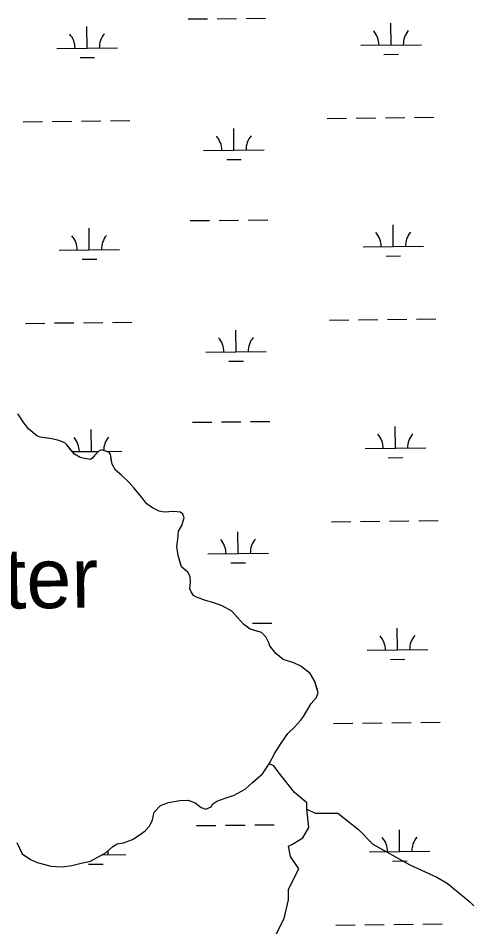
# Model space of a CAD drawing. Extents: x 3734862 to 3772949, y 391520 to 417239.
# Drawn here: x 3763973 to 3764725, y 407148 to 408647 of the extents above; entities that cross this region are included whole.
import ezdxf

# ---------------------------------------------------------------- set-up
doc = ezdxf.new("R2010")
doc.units = 0
for name, color, linetype in [('V-RIVR-IDEN', 7, 'Continuous'), ('V-TOPO-SHOR', 7, 'Continuous'), ('V-WETL-SWMP', 7, 'Continuous')]:
    doc.layers.add(name, color=color, linetype=linetype)

msp = doc.modelspace()

# ---------------------------------------------------------------- linework, layer by layer
at = {"layer": 'V-TOPO-SHOR'}
for points in [[(3764003.3, 407957.9), (3763990.4, 407969), (3763982.1, 407979.3), (3763975.1, 407990.7), (3763972, 407994.2)], [(3764444.1, 407494.9), (3764456.7, 407516.4), (3764464.6, 407525.8), (3764468.1, 407534), (3764465.8, 407542.2), (3764462.7, 407552.8), (3764454.6, 407566.1), (3764439.7, 407578.3), (3764428, 407583.5), (3764410.4, 407589.4), (3764398.3, 407598.9), (3764388.5, 407611.4), (3764386.6, 407616.5), (3764381.5, 407626.7), (3764374.5, 407633.4), (3764365.9, 407636.2), (3764355.7, 407639.4), (3764344.8, 407647.6), (3764335.1, 407658.6), (3764325.7, 407668.9), (3764309.7, 407677.9), (3764295.6, 407682.7), (3764281.9, 407686.6), (3764267, 407691.8), (3764262.3, 407694.9), (3764258.5, 407700.8), (3764256.1, 407705.9), (3764257.3, 407716.5), (3764256.6, 407726.3), (3764252.7, 407733.4), (3764246.8, 407738.1), (3764242.2, 407742), (3764240.6, 407747.1), (3764236.7, 407760.5), (3764234.8, 407775), (3764236.1, 407787.5), (3764237.7, 407800.8), (3764243.2, 407810.2), (3764246.8, 407823.1), (3764244.8, 407829), (3764240.5, 407832.1), (3764229.2, 407833.3), (3764213.9, 407832.2), (3764205.3, 407833.8), (3764194.4, 407839.3), (3764185, 407846), (3764174.5, 407859.4), (3764164.3, 407872), (3764156.1, 407881), (3764143.3, 407893.2), (3764133.5, 407901.4), (3764128, 407911.3), (3764126.5, 407919.5), (3764125, 407928.1), (3764122.6, 407931.3), (3764110.5, 407934.8), (3764106.2, 407933.3), (3764098.7, 407925.9), (3764096, 407921.6), (3764092.4, 407919.2), (3764085.4, 407920.4), (3764074.8, 407922.4), (3764065.8, 407927.6), (3764058.8, 407936.2), (3764053, 407943.3), (3764049.9, 407946.4), (3764040.1, 407950.4), (3764028.3, 407953.2), (3764017.4, 407954.8), (3764009.2, 407956), (3764003.3, 407957.9)], [(3763970.6, 407287.2), (3763979.5, 407268.3), (3763993.2, 407259.3), (3764003.8, 407254.5), (3764014.3, 407251.4), (3764026.8, 407248.2), (3764045.2, 407246.9), (3764061.3, 407249.2), (3764076.6, 407253.1), (3764092.3, 407256.6), (3764118.2, 407270.6), (3764128.8, 407280.7), (3764136.2, 407285), (3764146.8, 407286.9), (3764161.7, 407292.3), (3764172.7, 407299.3), (3764182.2, 407306.7), (3764189.6, 407314.1), (3764194.4, 407324.7), (3764197.5, 407337.2), (3764207.8, 407348.2), (3764220.7, 407353.2), (3764239.9, 407356.6), (3764253.6, 407357), (3764265, 407352.6), (3764274.7, 407344.8), (3764282.6, 407342.4), (3764291.2, 407345.9), (3764293.9, 407351), (3764301, 407355.2), (3764314.7, 407360.3), (3764329.2, 407365.3), (3764347.3, 407375), (3764359.5, 407386), (3764376, 407400.4), (3764387.4, 407416.8), (3764396.5, 407434.8), (3764406.7, 407451.2), (3764418.1, 407466.8), (3764428.8, 407477.3), (3764439, 407488.7), (3764444.1, 407494.9)], [(3764398.4, 407134.8), (3764412, 407162.1), (3764418.8, 407192.7), (3764418.8, 407209.7), (3764429.1, 407230.1), (3764435.9, 407243.7), (3764422.2, 407264.1), (3764418.8, 407281.2), (3764425.7, 407284.6), (3764442.7, 407294.8), (3764452.9, 407311.8), (3764449.5, 407342.4), (3764449.5, 407352.6), (3764429.1, 407369.6), (3764401.8, 407403.7), (3764395, 407413.9), (3764387.4, 407416.8)], [(3764449.5, 407342.4), (3764463.1, 407335.6), (3764500.5, 407335.6), (3764534.5, 407308.4), (3764558.4, 407284.6), (3764619.6, 407250.5), (3764663.8, 407230.1), (3764680.9, 407219.9), (3764718.3, 407189.3), (3764725.1, 407182.5)]]:
    msp.add_lwpolyline(points, dxfattribs=at)
at = {"layer": 'V-WETL-SWMP'}
for p, q in [((3764253.2, 408645.8), (3764285.2, 408646.1)), ((3764301.2, 408646.3), (3764333.2, 408646.6)), ((3764349.2, 408646.8), (3764381.2, 408647.1)), ((3764588.6, 408602.9), (3764588.2, 408638.9)), ((3764086.7, 408597.6), (3764086.3, 408633.6)), ((3764036.7, 408597.1), (3764136.7, 408598.1)), ((3764538.6, 408602.4), (3764638.6, 408603.4)), ((3764074.8, 408582), (3764098.8, 408582.3)), ((3764576.7, 408587.3), (3764600.7, 408587.6)), ((3763981.1, 408476.4), (3764013.1, 408476.7)), ((3764029.1, 408476.9), (3764061.1, 408477.2)), ((3764077.1, 408477.4), (3764109.1, 408477.8)), ((3764125.1, 408477.9), (3764157.1, 408478.3)), ((3764483, 408481.7), (3764515, 408482)), ((3764531, 408482.2), (3764563, 408482.6)), ((3764579, 408482.7), (3764611, 408483.1)), ((3764627, 408483.2), (3764659, 408483.6)), ((3764328.9, 408429.3), (3764328.6, 408465.3)), ((3764278.9, 408428.8), (3764378.9, 408429.9)), ((3764317.1, 408413.8), (3764341.1, 408414)), ((3764256.8, 408313.1), (3764288.8, 408313.5)), ((3764304.7, 408313.6), (3764336.7, 408314)), ((3764352.7, 408314.1), (3764384.7, 408314.5)), ((3764090.2, 408264.9), (3764089.8, 408300.9)), ((3764592.1, 408270.2), (3764591.7, 408306.2)), ((3764040.2, 408264.4), (3764140.2, 408265.5)), ((3764542.1, 408269.7), (3764642.1, 408270.8)), ((3764078.4, 408249.4), (3764102.4, 408249.6)), ((3764580.2, 408254.7), (3764604.2, 408254.9)), ((3763984.6, 408143.7), (3764016.6, 408144.1)), ((3764032.6, 408144.3), (3764064.6, 408144.6)), ((3764080.6, 408144.8), (3764112.6, 408145.1)), ((3764128.6, 408145.3), (3764160.6, 408145.6)), ((3764486.5, 408149), (3764518.5, 408149.4)), ((3764534.5, 408149.6), (3764566.5, 408149.9)), ((3764582.5, 408150.1), (3764614.5, 408150.4)), ((3764630.5, 408150.6), (3764662.5, 408150.9)), ((3764332.5, 408096.7), (3764332.1, 408132.7)), ((3764282.5, 408096.1), (3764382.4, 408097.2)), ((3764320.6, 408081.1), (3764344.6, 408081.4)), ((3764260.3, 407980.5), (3764292.3, 407980.8)), ((3764308.3, 407981), (3764340.3, 407981.3)), ((3764356.3, 407981.5), (3764388.3, 407981.8)), ((3764093.7, 407932.3), (3764093.3, 407968.3)), ((3764595.6, 407937.6), (3764595.2, 407973.6)), ((3764062.2, 407932), (3764105.3, 407932.4)), ((3764118.3, 407932.5), (3764143.7, 407932.8)), ((3764545.6, 407937.1), (3764645.6, 407938.1)), ((3764583.7, 407922), (3764607.7, 407922.3)), ((3764490, 407816.4), (3764522, 407816.7)), ((3764538, 407816.9), (3764570, 407817.2)), ((3764586, 407817.4), (3764618, 407817.7)), ((3764634, 407817.9), (3764666, 407818.3)), ((3764336, 407764), (3764335.6, 407800)), ((3764286, 407763.5), (3764386, 407764.5)), ((3764324.1, 407748.5), (3764348.1, 407748.7)), ((3764359.8, 407648.8), (3764391.8, 407649.2)), ((3764599.1, 407604.9), (3764598.7, 407640.9)), ((3764549.1, 407604.4), (3764649.1, 407605.5)), ((3764587.3, 407589.4), (3764611.3, 407589.6)), ((3764493.5, 407483.7), (3764525.5, 407484.1)), ((3764541.5, 407484.2), (3764573.5, 407484.6)), ((3764589.5, 407484.8), (3764621.5, 407485.1)), ((3764637.5, 407485.3), (3764669.5, 407485.6)), ((3764267.3, 407315.2), (3764299.3, 407315.5)), ((3764315.3, 407315.7), (3764347.3, 407316)), ((3764363.3, 407316.2), (3764395.3, 407316.5)), ((3764602.6, 407272.3), (3764602.2, 407308.3)), ((3764552.6, 407271.7), (3764652.6, 407272.8)), ((3764111.8, 407267.1), (3764150.7, 407267.5)), ((3764088.9, 407251.4), (3764112.9, 407251.7)), ((3764590.8, 407256.7), (3764614.8, 407257)), ((3764593, 407152.1), (3764625, 407152.4)), ((3764641, 407152.6), (3764673, 407152.9)), ((3764497, 407151.1), (3764529, 407151.4)), ((3764545, 407151.6), (3764577, 407151.9))]:
    msp.add_line(p, q, dxfattribs=at)
for points in [[(3764003.3, 407957.9), (3763990.4, 407969), (3763982.1, 407979.3), (3763975.1, 407990.7), (3763972, 407994.2)], [(3764156.1, 407881), (3764143.3, 407893.2), (3764133.5, 407901.4), (3764128, 407911.3), (3764125, 407928.1), (3764122.6, 407931.3), (3764110.5, 407934.8), (3764106.2, 407933.3), (3764098.7, 407925.9), (3764096, 407921.6), (3764092.4, 407919.2), (3764085.4, 407920.4), (3764074.8, 407922.4), (3764065.8, 407927.6), (3764053, 407943.3), (3764049.9, 407946.4), (3764040.1, 407950.4), (3764028.3, 407953.2), (3764009.2, 407956), (3764003.3, 407957.9)], [(3763970.6, 407287.2), (3763979.5, 407268.3), (3763993.2, 407259.3), (3764003.8, 407254.5), (3764014.3, 407251.4), (3764026.8, 407248.2), (3764045.2, 407246.9), (3764061.3, 407249.2), (3764076.6, 407253.1), (3764092.3, 407256.6), (3764118.2, 407270.6), (3764128.8, 407280.7), (3764136.2, 407285), (3764146.8, 407286.9), (3764161.7, 407292.3), (3764172.7, 407299.3), (3764182.2, 407306.7), (3764189.6, 407314.1), (3764194.4, 407324.7), (3764197.5, 407337.2), (3764207.8, 407348.2), (3764220.7, 407353.2), (3764239.9, 407356.6), (3764253.6, 407357), (3764265, 407352.6), (3764274.7, 407344.8), (3764282.6, 407342.4), (3764291.2, 407345.9), (3764293.9, 407351), (3764301, 407355.2), (3764314.7, 407360.3), (3764329.2, 407365.3), (3764347.3, 407375), (3764359.5, 407386), (3764376, 407400.4), (3764387.4, 407416.8), (3764396.5, 407434.8), (3764406.7, 407451.2), (3764418.1, 407466.8), (3764428.8, 407477.3), (3764439, 407488.7), (3764444.1, 407494.9), (3764456.7, 407516.4), (3764464.6, 407525.8), (3764468.1, 407534), (3764462.7, 407552.8), (3764454.6, 407566.1), (3764439.7, 407578.3), (3764428, 407583.5), (3764410.4, 407589.4), (3764398.3, 407598.9), (3764388.5, 407611.4), (3764386.6, 407616.5), (3764381.5, 407626.7), (3764374.5, 407633.4), (3764355.7, 407639.4), (3764344.8, 407647.6), (3764335.1, 407658.6), (3764325.7, 407668.9), (3764309.7, 407677.9), (3764295.6, 407682.7), (3764281.9, 407686.6), (3764267, 407691.8), (3764262.3, 407694.9), (3764258.5, 407700.8), (3764256.1, 407705.9), (3764257.3, 407716.5), (3764256.6, 407726.3), (3764252.7, 407733.4), (3764246.8, 407738.1), (3764242.2, 407742), (3764236.7, 407760.5), (3764234.8, 407775), (3764236.1, 407787.5), (3764237.7, 407800.8), (3764243.2, 407810.2), (3764246.8, 407823.1), (3764244.8, 407829), (3764240.5, 407832.1), (3764229.2, 407833.3), (3764213.9, 407832.2), (3764205.3, 407833.8), (3764194.4, 407839.3), (3764185, 407846), (3764174.5, 407859.4), (3764164.3, 407872), (3764156.1, 407881)]]:
    msp.add_lwpolyline(points, dxfattribs=at)
for centre, start, end in [((3764533.3, 408602.8), 359.8334, 41.377), ((3764643.8, 408604), 139.8334, 181.377), ((3764031.4, 408597.5), 359.8334, 41.377), ((3764141.9, 408598.7), 139.8334, 181.377), ((3764273.7, 408429.2), 359.8334, 41.377), ((3764384.2, 408430.4), 139.8334, 181.377), ((3764536.8, 408270.1), 359.8334, 41.377), ((3764647.3, 408271.3), 139.8334, 181.377), ((3764034.9, 408264.8), 359.8334, 41.377), ((3764145.4, 408266), 139.8334, 181.377), ((3764277.2, 408096.6), 359.8334, 41.377), ((3764387.7, 408097.7), 139.8334, 181.377), ((3764038.5, 407932.2), 359.8334, 41.377), ((3764148.9, 407933.3), 139.8334, 179.1152), ((3764540.3, 407937.5), 359.8334, 41.377), ((3764650.8, 407938.6), 139.8334, 181.377), ((3764280.7, 407763.9), 359.8334, 41.377), ((3764391.2, 407765.1), 139.8334, 181.377), ((3764543.9, 407604.8), 359.8334, 41.377), ((3764654.3, 407606), 139.8334, 181.377), ((3764547.4, 407272.2), 359.8334, 41.377), ((3764657.8, 407273.3), 139.8334, 181.377), ((3764156, 407268), 171.2839, 181.377)]:
    msp.add_arc(centre, 35.2, start, end, dxfattribs=at)

# ---------------------------------------------------------------- texts
at = {"layer": 'V-RIVR-IDEN'}
msp.add_text('Water', height=100, rotation=0.7119, dxfattribs=at).set_placement((3763749, 407670.4))

doc.saveas('drawing.dxf')
